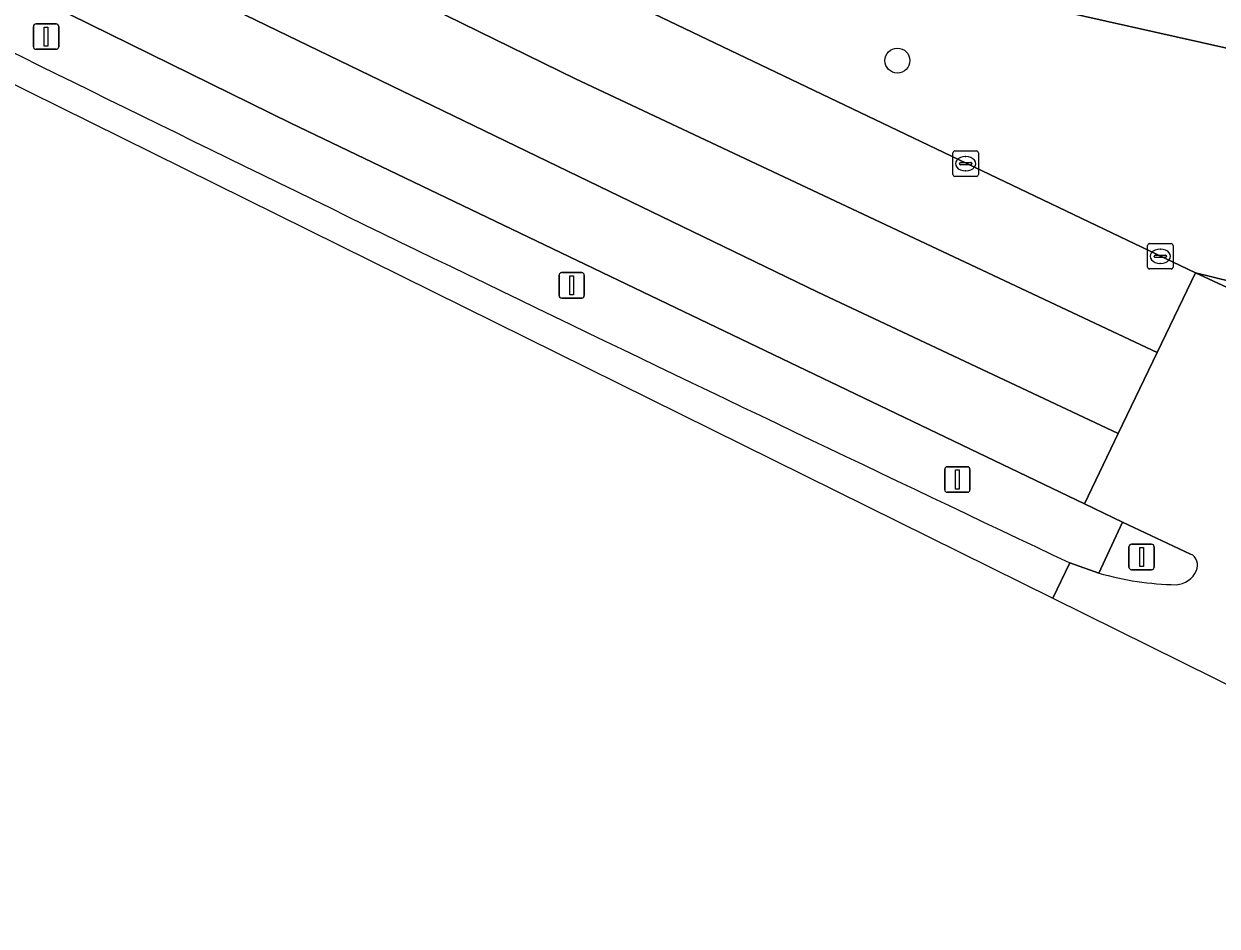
# Model space of a CAD drawing. Extents: x 160349 to 161355, y 381727 to 382854.
# Drawn here: x 160600.28 to 160647.14, y 381888.84 to 381924.27 of the extents above; entities that cross this region are included whole.
import ezdxf

# ---------------------------------------------------------------- set-up
doc = ezdxf.new("R2010")
doc.units = 0
for name, color, linetype in [('IMGEO_Berm_groen', 7, 'Continuous'), ('IMGEO_Boom', 7, 'Continuous'), ('IMGEO_Kolk', 7, 'Continuous'), ('IMGEO_Lichtmast', 7, 'Continuous'), ('IMGEO_Rijbaan_lokaal_open', 7, 'Continuous'), ('IMGEO_Rijbaan_regionaal_gesloten', 7, 'Continuous'), ('IMGEO_Verkeersbordpaal', 7, 'Continuous'), ('IMGEO_Verkeerseiland_open', 7, 'Continuous'), ('IMGEO_Verkeersregelinstallatiepaal', 7, 'Continuous')]:
    doc.layers.add(name, color=color, linetype=linetype)

msp = doc.modelspace()

# ---------------------------------------------------------------- linework, layer by layer
at = {"layer": 'IMGEO_Berm_groen'}
for points in [[(160541.611, 381965.496), (160611.254, 381931.265), (160646.282, 381914.496), (160650.605, 381913.428)], [(160641.355, 381903.103), (160642.494, 381902.702), (160643.427, 381904.706), (160641.93, 381905.424), (160610.767, 381920.373), (160565.71, 381942.527)], [(160653.714, 381921.288), (160651.146, 381922.503), (160636.289, 381925.835), (160634.246, 381926.492), (160627.745, 381928.924), (160623.102, 381930.881)]]:
    msp.add_lwpolyline(points, dxfattribs=at)
msp.add_arc((161842.946, 384444.012), 2810.701, 243.713421, 244.690616, dxfattribs=at)
at = {"layer": 'IMGEO_Boom'}
msp.add_circle((160634.583, 381922.827), 0.489, dxfattribs=at)
at = {"layer": 'IMGEO_Kolk'}
for p, q in [((160636.762, 381918.352), (160636.762, 381919.204)), ((160636.837, 381919.278), (160637.689, 381919.278)), ((160637.25, 381919.058), (160637.275, 381919.058)), ((160637.763, 381919.204), (160637.763, 381918.352)), ((160637.021, 381918.772), (160637.021, 381918.784)), ((160637.459, 381918.735), (160637.061, 381918.735)), ((160637.064, 381918.821), (160637.462, 381918.821)), ((160637.505, 381918.784), (160637.505, 381918.772)), ((160637.689, 381918.278), (160636.837, 381918.278)), ((160637.273, 381918.498), (160637.248, 381918.498)), ((160644.408, 381914.717), (160644.408, 381915.569)), ((160644.483, 381915.643), (160645.335, 381915.643)), ((160644.896, 381915.423), (160644.921, 381915.423)), ((160645.409, 381915.569), (160645.409, 381914.717)), ((160644.667, 381915.137), (160644.667, 381915.149)), ((160645.105, 381915.1), (160644.707, 381915.1)), ((160644.71, 381915.186), (160645.108, 381915.186)), ((160644.919, 381914.863), (160644.894, 381914.863)), ((160645.151, 381915.149), (160645.151, 381915.137)), ((160645.335, 381914.643), (160644.483, 381914.643))]:
    msp.add_line(p, q, dxfattribs=at)
for points in [[(160636.762, 381918.352), (160636.762, 381919.204)], [(160636.837, 381919.278), (160637.689, 381919.278)], [(160637.763, 381919.204), (160637.763, 381918.352)], [(160637.689, 381918.278), (160636.837, 381918.278)], [(160644.408, 381914.717), (160644.408, 381915.569)], [(160644.483, 381915.643), (160645.335, 381915.643)], [(160645.409, 381915.569), (160645.409, 381914.717)], [(160645.335, 381914.643), (160644.483, 381914.643)]]:
    msp.add_lwpolyline(points, dxfattribs=at)
for centre, radius, start, end in [((160636.839, 381919.202), 0.0765, 91.552, 178.448), ((160636.839, 381919.202), 0.0765, 91.552, 178.448), ((160637.687, 381919.202), 0.0765, 1.552, 88.448), ((160637.687, 381919.202), 0.0765, 1.552, 88.448), ((160637.061, 381918.781), 0.0403, 85.8775, 175.7526), ((160637.058, 381918.771), 0.0366, 178.938, 274.7102), ((160637.462, 381918.778), 0.043, 264.8664, 352.4533), ((160637.466, 381918.783), 0.0386, 1.7309, 96.639), ((160636.839, 381918.354), 0.0765, 181.552, 268.448), ((160636.839, 381918.354), 0.0765, 181.552, 268.448), ((160637.687, 381918.354), 0.0765, 271.552, 358.448), ((160637.687, 381918.354), 0.0765, 271.552, 358.448), ((160644.485, 381915.567), 0.0765, 91.552, 178.448), ((160644.485, 381915.567), 0.0765, 91.552, 178.448), ((160645.333, 381915.567), 0.0765, 1.552, 88.448), ((160645.333, 381915.567), 0.0765, 1.552, 88.448), ((160644.707, 381915.146), 0.0403, 85.8775, 175.7526), ((160644.704, 381915.136), 0.0366, 178.938, 274.7102), ((160645.108, 381915.143), 0.043, 264.8664, 352.4533), ((160645.112, 381915.148), 0.0386, 1.7309, 96.639), ((160644.485, 381914.719), 0.0765, 181.552, 268.448), ((160644.485, 381914.719), 0.0765, 181.552, 268.448), ((160645.333, 381914.719), 0.0765, 271.552, 358.448), ((160645.333, 381914.719), 0.0765, 271.552, 358.448)]:
    msp.add_arc(centre, radius, start, end, dxfattribs=at)
for centre, major_axis, ratio, start_param, end_param in [((160637.249, 381918.778), (-0.387, 0.002), 0.722429, 4.712389, 7.853982), ((160637.274, 381918.778), (-0.39, 0.002), 0.717154, 1.570796, 4.712389), ((160644.895, 381915.143), (-0.387, 0.002), 0.722429, 4.712389, 7.853982), ((160644.92, 381915.143), (-0.39, 0.002), 0.717154, 1.570796, 4.712389)]:
    msp.add_ellipse(centre, major_axis=major_axis, ratio=ratio, start_param=start_param, end_param=end_param, dxfattribs=at)
at = {"layer": 'IMGEO_Lichtmast'}
for p, q in [((160600.66, 381923.37), (160600.66, 381924.17)), ((160600.66, 381924.17), (160600.66, 381923.37)), ((160600.76, 381924.27), (160601.55, 381924.27)), ((160601.55, 381924.27), (160600.76, 381924.27)), ((160601.65, 381924.17), (160601.65, 381923.37)), ((160601.65, 381923.37), (160601.65, 381924.17)), ((160601.55, 381923.27), (160600.76, 381923.27)), ((160600.76, 381923.27), (160601.55, 381923.27)), ((160636.543, 381906.875), (160637.333, 381906.875)), ((160637.333, 381906.875), (160636.543, 381906.875)), ((160636.443, 381905.975), (160636.443, 381906.775)), ((160636.443, 381906.775), (160636.443, 381905.975)), ((160637.433, 381906.775), (160637.433, 381905.975)), ((160637.433, 381905.975), (160637.433, 381906.775)), ((160637.333, 381905.875), (160636.543, 381905.875)), ((160636.543, 381905.875), (160637.333, 381905.875))]:
    msp.add_line(p, q, dxfattribs=at)
for points in [[(160601.08, 381924.145), (160601.23, 381924.145), (160601.23, 381923.395), (160601.08, 381923.395), (160601.08, 381924.145)], [(160636.863, 381906.75), (160637.013, 381906.75), (160637.013, 381906), (160636.863, 381906), (160636.863, 381906.75)]]:
    msp.add_lwpolyline(points, dxfattribs=at)
for centre, start, end in [((160600.76, 381924.17), 90, 180), ((160600.76, 381924.17), 90, 180), ((160601.55, 381924.17), 0, 90), ((160601.55, 381924.17), 360, 90), ((160600.76, 381923.37), 180, 270), ((160600.76, 381923.37), 180, 270), ((160601.55, 381923.37), 270, 0), ((160601.55, 381923.37), 270, 0), ((160636.543, 381906.775), 90, 180), ((160636.543, 381906.775), 90, 180), ((160637.333, 381906.775), 0, 90), ((160637.333, 381906.775), 360, 90), ((160636.543, 381905.975), 180, 270), ((160636.543, 381905.975), 180, 270), ((160637.333, 381905.975), 270, 0), ((160637.333, 381905.975), 270, 0)]:
    msp.add_arc(centre, 0.1, start, end, dxfattribs=at)
at = {"layer": 'IMGEO_Rijbaan_lokaal_open'}
for points in [[(160623.102, 381930.881), (160627.745, 381928.924), (160634.246, 381926.492), (160636.289, 381925.835), (160651.146, 381922.503), (160652.521, 381926.955), (160651.803, 381927.205), (160648.244, 381928.648), (160629.312, 381936.244)], [(160650.605, 381913.428), (160646.282, 381914.496), (160669.106, 381903.933)]]:
    msp.add_lwpolyline(points, dxfattribs=at)
at = {"layer": 'IMGEO_Rijbaan_regionaal_gesloten'}
for points in [[(160455.444, 382000), (160500, 381978.108), (160500.917, 381977.657), (160539.534, 381958.684), (160573.257, 381942.368), (160602.469, 381927.781), (160631.431, 381913.742), (160643.255, 381908.186), (160644.778, 381911.361), (160621.946, 381922.116), (160603.508, 381931.151), (160574.526, 381945.414), (160502.506, 381980.754), (160480.616, 381991.543), (160463.286, 382000.069), (160437.621, 382013.617), (160421.758, 382022.143), (160386.708, 382039.893), (160375.217, 382045.862), (160371.881, 382047.489)], [(160388.502, 382029.431), (160386.929, 382030.144), (160366.707, 382039.047), (160365.751, 382037.141), (160419.184, 382012.886), (160466.234, 381988.022), (160504.185, 381969.247), (160520.062, 381961.392), (160640.692, 381901.715)], [(160502.506, 381980.754), (160574.526, 381945.414), (160603.508, 381931.151), (160621.946, 381922.116), (160644.778, 381911.361), (160646.282, 381914.496), (160611.254, 381931.265), (160541.611, 381965.496)], [(160562.147, 381944.24), (160564.035, 381943.342), (160565.71, 381942.527), (160610.767, 381920.373), (160641.93, 381905.424), (160643.255, 381908.186), (160631.431, 381913.742), (160602.469, 381927.781), (160573.257, 381942.368), (160539.534, 381958.684)], [(160666.389, 381898.593), (160667.048, 381898.322), (160670.634, 381896.725), (160671.637, 381899.009), (160673.041, 381902.206), (160669.467, 381903.793), (160669.106, 381903.933), (160646.282, 381914.496), (160644.778, 381911.361), (160643.255, 381908.186), (160641.93, 381905.424), (160643.427, 381904.706), (160646.098, 381903.448)], [(160642.494, 381902.702), (160641.355, 381903.103), (160640.692, 381901.715), (160654.629, 381894.82), (160664.923, 381889.727), (160667.129, 381888.836)], [(160640.692, 381901.715), (160641.355, 381903.103)]]:
    msp.add_lwpolyline(points, dxfattribs=at)
for centre, radius, start, end in [((161842.946, 384444.012), 2810.701, 243.713421, 244.690616), ((160645.892, 381903.013), 0.481, 333.9381, 64.6262), ((160645.702, 381913.654), 11.412, 253.6714, 269.1342), ((160645.468, 381903.175), 0.934, 273.8341, 336.4593)]:
    msp.add_arc(centre, radius, start, end, dxfattribs=at)
at = {"layer": 'IMGEO_Verkeersbordpaal'}
for p, q in [((160621.299, 381913.6), (160621.299, 381914.4)), ((160621.299, 381914.4), (160621.299, 381913.6)), ((160621.399, 381914.5), (160622.189, 381914.5)), ((160622.189, 381914.5), (160621.399, 381914.5)), ((160622.289, 381914.4), (160622.289, 381913.6)), ((160622.289, 381913.6), (160622.289, 381914.4)), ((160622.189, 381913.5), (160621.399, 381913.5)), ((160621.399, 381913.5), (160622.189, 381913.5))]:
    msp.add_line(p, q, dxfattribs=at)
msp.add_lwpolyline([(160621.719, 381914.375), (160621.869, 381914.375), (160621.869, 381913.625), (160621.719, 381913.625), (160621.719, 381914.375)], dxfattribs=at)
for centre, start, end in [((160621.399, 381914.4), 90, 180), ((160621.399, 381914.4), 90, 180), ((160622.189, 381914.4), 0, 90), ((160622.189, 381914.4), 360, 90), ((160621.399, 381913.6), 180, 270), ((160621.399, 381913.6), 180, 270), ((160622.189, 381913.6), 270, 0), ((160622.189, 381913.6), 270, 0)]:
    msp.add_arc(centre, 0.1, start, end, dxfattribs=at)
at = {"layer": 'IMGEO_Verkeerseiland_open'}
msp.add_lwpolyline([(160646.098, 381903.448), (160643.427, 381904.706), (160642.494, 381902.702)], dxfattribs=at)
for centre, radius, start, end in [((160645.892, 381903.013), 0.481, 333.9381, 64.6262), ((160645.702, 381913.654), 11.412, 253.6714, 269.1342), ((160645.468, 381903.175), 0.934, 273.8341, 336.4593)]:
    msp.add_arc(centre, radius, start, end, dxfattribs=at)
at = {"layer": 'IMGEO_Verkeersregelinstallatiepaal'}
for p, q in [((160643.676, 381902.933), (160643.676, 381903.733)), ((160643.676, 381903.733), (160643.676, 381902.933)), ((160643.776, 381903.833), (160644.566, 381903.833)), ((160644.566, 381903.833), (160643.776, 381903.833)), ((160644.666, 381903.733), (160644.666, 381902.933)), ((160644.666, 381902.933), (160644.666, 381903.733)), ((160644.566, 381902.833), (160643.776, 381902.833)), ((160643.776, 381902.833), (160644.566, 381902.833))]:
    msp.add_line(p, q, dxfattribs=at)
msp.add_lwpolyline([(160644.096, 381903.708), (160644.246, 381903.708), (160644.246, 381902.958), (160644.096, 381902.958), (160644.096, 381903.708)], dxfattribs=at)
for centre, start, end in [((160643.776, 381903.733), 90, 180), ((160643.776, 381903.733), 90, 180), ((160644.566, 381903.733), 0, 90), ((160644.566, 381903.733), 360, 90), ((160643.776, 381902.933), 180, 270), ((160643.776, 381902.933), 180, 270), ((160644.566, 381902.933), 270, 0), ((160644.566, 381902.933), 270, 0)]:
    msp.add_arc(centre, 0.1, start, end, dxfattribs=at)

doc.saveas('drawing.dxf')
